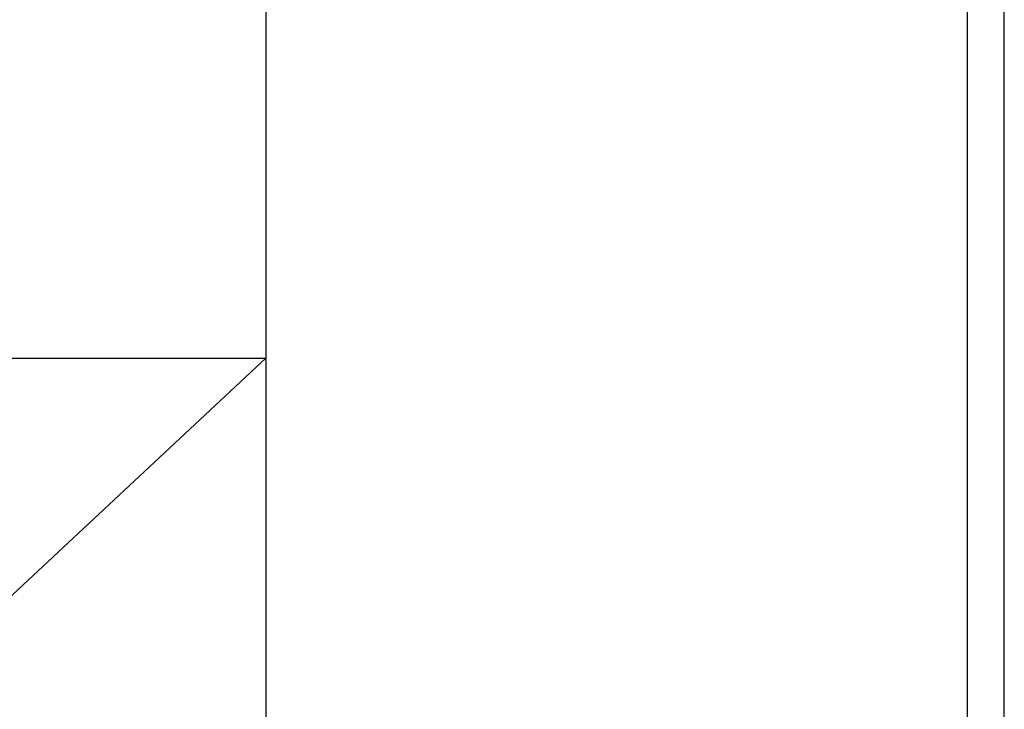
# Model space of a CAD drawing. Header units: millimetres. Extents: x -637441 to -130928, y -380379 to -53767.
# Tile 300 of 390: x -337512 to -337352, y -156569 to -156457. Entities that reach past the tile are written whole.
import ezdxf

# ---------------------------------------------------------------- set-up
doc = ezdxf.new("R2010")
doc.units = ezdxf.units.MM
doc.header["$LTSCALE"] = 10
doc.layers.add('CrossSectionsGlass', color=4, linetype='Continuous')
doc.layers.add('SLABĚ', color=7, linetype='Continuous')

msp = doc.modelspace()

# ---------------------------------------------------------------- linework, layer by layer
at = {"layer": 'CrossSectionsGlass', "color": 1}
for p, q in [((-337358.102, -156605.225), (-337358.102, -154427.706)), ((-337352.102, -156605.225), (-337352.102, -154427.706))]:
    msp.add_line(p, q, dxfattribs=at)
at = {"layer": 'SLABĚ', "color": 6}
msp.add_line((-337472.102, -154381.715), (-337472.102, -156651.715), dxfattribs=at)
at = {"layer": 'SLABĚ'}
for p in [(-337772.102, -156511.715), (-337622.102, -156651.715)]:
    msp.add_line(p, (-337472.102, -156511.715), dxfattribs=at)

doc.saveas('drawing.dxf')
